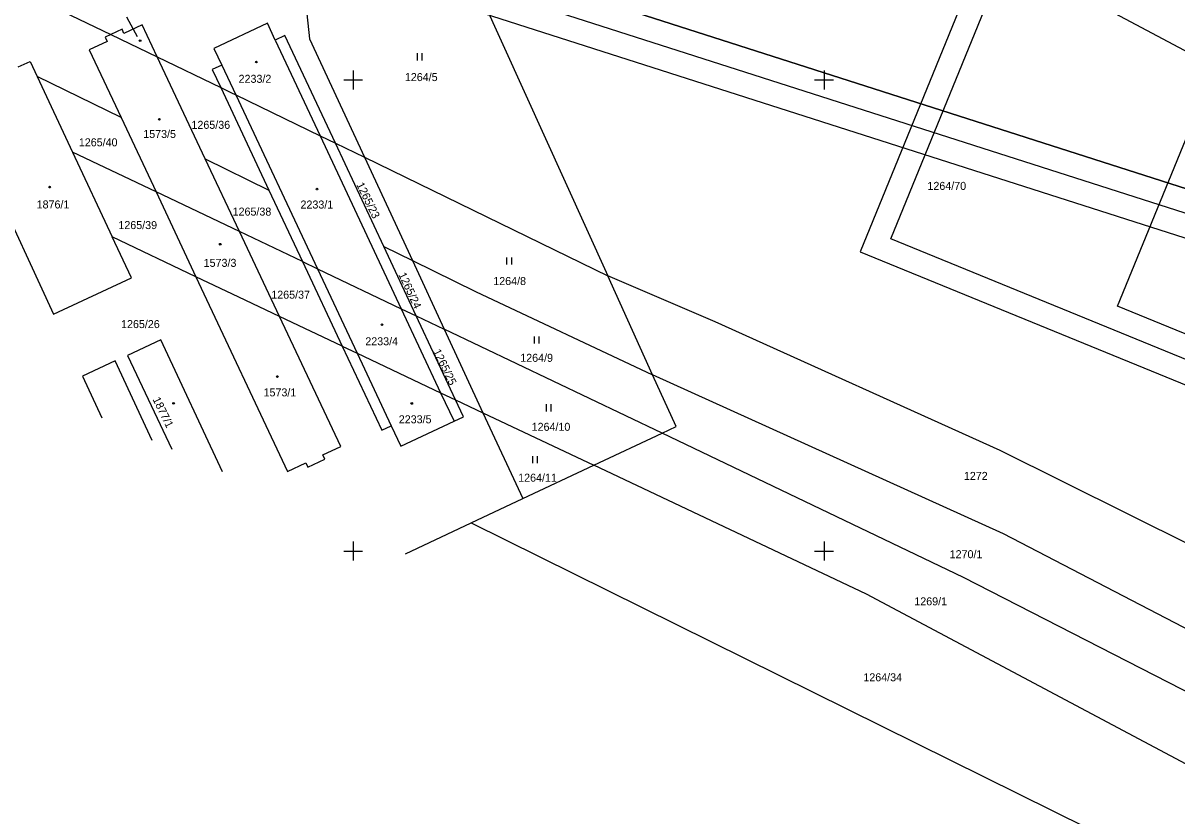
# Model space of a CAD drawing. Extents: x -779302 to -774398, y -1144902 to -1142831.
# Drawn here: x -777170.1 to -776925.1, y -1144156.2 to -1143987.9 of the extents above; entities that cross this region are included whole.
import ezdxf

# ---------------------------------------------------------------- set-up
doc = ezdxf.new("R2010")
doc.units = 0
for name, color, linetype in [('hektosit - Vrstva 5', 7, 'Continuous'), ('Hranice parcel', 7, 'Continuous'), ('Parcelní čísla', 7, 'Continuous'), ('Pop  PČ popisy', 7, 'Continuous'), ('Vnitřní kresba', 7, 'Continuous'), ('Vrstva 1', 7, 'Continuous'), ('Vrstva 21', 7, 'Continuous'), ('Značky budov', 7, 'Continuous'), ('Značky kultur', 7, 'Continuous')]:
    doc.layers.add(name, color=color, linetype=linetype)

msp = doc.modelspace()

# ---------------------------------------------------------------- linework, layer by layer
at = {"layer": 'hektosit - Vrstva 5'}
for p, q in [((-777100, -1143998), (-777100, -1144002)), ((-777000, -1143998), (-777000, -1144002)), ((-777102, -1144000), (-777098, -1144000)), ((-777002, -1144000), (-776998, -1144000)), ((-777100, -1144098), (-777100, -1144102)), ((-777000, -1144098), (-777000, -1144102)), ((-777102, -1144100), (-777098, -1144100)), ((-777002, -1144100), (-776998, -1144100))]:
    msp.add_line(p, q, dxfattribs=at)
at = {"layer": 'Hranice parcel'}
for p, q in [((-777087.76, -1143949.47), (-777045.94, -1144041.58)), ((-777151.49, -1143990.35), (-777141.63, -1143995.11)), ((-777141.63, -1143995.11), (-777128.13, -1144001.62)), ((-777131.43, -1144016.75), (-777141.63, -1143995.11)), ((-777149.29, -1144007.99), (-777167.13, -1143999.23)), ((-777167.13, -1143999.23), (-777159.6, -1144015.3)), ((-777128.13, -1144001.62), (-777117.9, -1144023.39)), ((-777149.29, -1144007.99), (-777141.88, -1144023.74)), ((-777093.49, -1144035.37), (-777103.79, -1144013.4)), ((-777141.88, -1144023.74), (-777159.6, -1144015.3)), ((-777159.6, -1144015.3), (-777151.17, -1144033.27)), ((-777131.43, -1144016.75), (-777117.9, -1144023.39)), ((-777124.16, -1144032.18), (-777131.43, -1144016.75)), ((-777097.63, -1144016.39), (-777087.44, -1144038.34)), ((-777117.9, -1144023.39), (-777110.78, -1144038.56)), ((-777141.88, -1144023.74), (-777133.39, -1144041.77)), ((-777124.16, -1144032.18), (-777141.88, -1144023.74)), ((-777133.39, -1144041.77), (-777151.17, -1144033.27)), ((-777110.78, -1144038.56), (-777124.16, -1144032.18)), ((-777115.67, -1144050.19), (-777124.16, -1144032.18)), ((-777093.49, -1144035.37), (-777087.44, -1144038.34)), ((-777086.6, -1144050.07), (-777093.49, -1144035.37)), ((-777110.78, -1144038.56), (-777102.35, -1144056.49)), ((-777087.44, -1144038.34), (-777080.69, -1144052.88)), ((-777036.4, -1144062.59), (-777045.94, -1144041.58)), ((-777102.35, -1144056.49), (-777115.67, -1144050.19)), ((-777078.24, -1144067.9), (-777086.6, -1144050.07)), ((-777086.6, -1144050.07), (-777080.69, -1144052.88)), ((-777034.39, -1144074.95), (-777080.69, -1144052.88)), ((-777080.69, -1144052.88), (-777072.46, -1144070.64)), ((-777078.24, -1144067.9), (-777072.46, -1144070.64)), ((-777072.46, -1144070.64), (-777048.9, -1144081.78)), ((-777072.46, -1144070.64), (-777063.99, -1144088.88)), ((-777048.9, -1144081.78), (-777034.39, -1144074.95)), ((-777063.99, -1144088.88), (-777048.9, -1144081.78)), ((-777074.93, -1144094.03), (-777063.99, -1144088.88)), ((-777088.89, -1144100.6), (-777074.93, -1144094.03))]:
    msp.add_line(p, q, dxfattribs=at)
for points in [[(-777059.08, -1143931.47), (-777007.46, -1143954.02), (-776949.67, -1143979.74), (-776875.92, -1144018.96)], [(-777242.24, -1143946.21), (-777233.61, -1143950.34), (-777182.11, -1143975.59), (-777151.49, -1143990.35)], [(-777093.52, -1143952.82), (-777109.82, -1143985.95), (-777109.29, -1143991.28), (-777097.63, -1144016.39)], [(-777141.63, -1143995.11), (-777144.83, -1143988.32), (-777148.68, -1143990.13), (-777149.1, -1143989.23), (-777151.49, -1143990.35)], [(-777103.79, -1144013.4), (-777114.5, -1143990.57), (-777116.54, -1143991.53), (-777118.21, -1143987.96), (-777129.57, -1143993.28), (-777127.9, -1143996.84), (-777129.93, -1143997.79), (-777128.13, -1144001.62)], [(-777151.49, -1143990.35), (-777152.65, -1143990.9), (-777152.22, -1143991.8), (-777156.06, -1143993.61), (-777149.29, -1144007.99)], [(-777171.18, -1143997.24), (-777168.61, -1143996.07), (-777167.13, -1143999.23)], [(-777128.13, -1144001.62), (-777125.96, -1144002.66), (-777124.93, -1144003.16), (-777107.02, -1144011.84), (-777103.79, -1144013.4)], [(-777103.79, -1144013.4), (-777099.68, -1144015.4), (-777097.63, -1144016.39)], [(-777097.63, -1144016.39), (-777054.51, -1144037.4), (-777045.94, -1144041.58)], [(-777176.95, -1144020.96), (-777163.68, -1144049.68), (-777147.08, -1144042), (-777151.17, -1144033.27)], [(-777110.78, -1144038.56), (-777107.58, -1144040.08), (-777089.79, -1144048.55), (-777086.6, -1144050.07)], [(-777087.44, -1144038.34), (-777074.06, -1144044.91), (-777036.4, -1144062.59)], [(-777115.67, -1144050.19), (-777124.3, -1144046.11), (-777133.39, -1144041.77)], [(-777133.39, -1144041.77), (-777113.94, -1144083.08), (-777110.04, -1144081.26), (-777109.62, -1144082.17), (-777106.05, -1144080.5), (-777106.48, -1144079.59), (-777102.66, -1144077.8), (-777115.67, -1144050.19)], [(-776908.05, -1144105.74), (-776962.58, -1144078.67), (-777023.09, -1144051.34), (-777045.94, -1144041.58)], [(-777127.79, -1144083.17), (-777140.89, -1144055.19), (-777147.92, -1144058.49), (-777138.54, -1144078.35)], [(-777102.35, -1144056.49), (-777099.16, -1144058), (-777081.43, -1144066.39), (-777078.24, -1144067.9)], [(-777102.35, -1144056.49), (-777093.95, -1144074.37), (-777091.92, -1144073.41), (-777089.88, -1144077.75), (-777078.58, -1144072.46), (-777076.55, -1144071.5), (-777078.24, -1144067.9)], [(-777142.67, -1144076.5), (-777150.56, -1144059.63), (-777157.5, -1144062.89), (-777153.38, -1144071.71)], [(-777034.39, -1144074.95), (-777031.42, -1144073.55), (-777036.4, -1144062.59)], [(-776898.22, -1144129.38), (-776961.92, -1144096.33), (-777036.4, -1144062.59)], [(-776903.59, -1144139.82), (-776970.41, -1144105.59), (-777034.39, -1144074.95)], [(-776910.86, -1144151.74), (-776990.98, -1144109.17), (-777048.9, -1144081.78)], [(-777074.93, -1144094.03), (-776915.07, -1144173.12), (-776914.76, -1144172.32)]]:
    msp.add_lwpolyline(points, dxfattribs=at)
at = {"layer": 'Pop  PČ popisy'}
for p, q in [((-777146.69, -1143989.28), (-777148.1, -1143986.63)), ((-777145.84, -1143990.86), (-777146.69, -1143989.28))]:
    msp.add_line(p, q, dxfattribs=at)
at = {"layer": 'Vnitřní kresba'}
for p, q in [((-777116.54, -1143991.53), (-777107.02, -1144011.84)), ((-777127.9, -1143996.84), (-777124.93, -1144003.16)), ((-777124.93, -1144003.16), (-777107.58, -1144040.08)), ((-777107.02, -1144011.84), (-777089.79, -1144048.55)), ((-777107.58, -1144040.08), (-777099.16, -1144058)), ((-777089.79, -1144048.55), (-777081.43, -1144066.39)), ((-777099.16, -1144058), (-777091.92, -1144073.41)), ((-777081.43, -1144066.39), (-777078.58, -1144072.46))]:
    msp.add_line(p, q, dxfattribs=at)
at = {"layer": 'Vrstva 1'}
for points in [[(-776606.88, -1143822.95), (-777806.9, -1143438.86), (-777897.43, -1143721.71), (-776697.42, -1144105.81)], [(-776700.65, -1144099.52), (-777891.15, -1143718.47), (-777803.66, -1143445.14), (-776613.17, -1143826.19)], [(-776619.45, -1143829.42), (-777605.19, -1143513.91), (-777689.63, -1143777.73), (-776703.89, -1144093.24)], [(-776703.89, -1144093.24), (-777689.63, -1143777.73), (-777605.19, -1143513.91), (-776619.45, -1143829.42)], [(-775713.68, -1144238.31), (-776879.99, -1143761.57), (-776992.36, -1144036.48), (-775826.05, -1144513.22)], [(-775828.78, -1144506.7), (-776985.84, -1144033.74), (-776877.25, -1143768.09), (-775720.2, -1144241.05)]]:
    msp.add_lwpolyline(points, close=True, dxfattribs=at)
at = {"layer": 'Vrstva 21'}
msp.add_lwpolyline([(-776779.45, -1144057.4), (-776798.82, -1144104.8), (-776937.67, -1144048.04), (-776918.3, -1144000.64)], close=True, dxfattribs=at)
at = {"layer": 'Značky budov'}
for centre in [(-777145.26, -1143991.64), (-777120.57, -1143996.19), (-777141.17, -1144008.34), (-777164.48, -1144022.74), (-777107.69, -1144023.16), (-777128.24, -1144034.87), (-777093.9, -1144051.95), (-777116.1, -1144062.96), (-777138.16, -1144068.65), (-777087.55, -1144068.67)]:
    msp.add_circle(centre, 0.175, dxfattribs=at)
at = {"layer": 'Značky kultur'}
for p, q in [((-777086.37, -1143995.84), (-777086.37, -1143994.34)), ((-777085.37, -1143995.84), (-777085.37, -1143994.34)), ((-777067.34, -1144039.19), (-777067.34, -1144037.69)), ((-777066.34, -1144039.19), (-777066.34, -1144037.69)), ((-777061.51, -1144055.92), (-777061.51, -1144054.42)), ((-777060.51, -1144055.92), (-777060.51, -1144054.42)), ((-777058.97, -1144070.35), (-777058.97, -1144068.85)), ((-777057.97, -1144070.35), (-777057.97, -1144068.85)), ((-777061.84, -1144081.35), (-777061.84, -1144079.85)), ((-777060.84, -1144081.35), (-777060.84, -1144079.85))]:
    msp.add_line(p, q, dxfattribs=at)

# ---------------------------------------------------------------- texts
at = {"layer": 'Parcelní čísla'}
for s, p in [('2233/2', (-777124.34, -1144000.6)), ('1264/5', (-777089.02, -1144000.23)), ('1265/36', (-777134.35, -1144010.37)), ('1573/5', (-777144.59, -1144012.31)), ('1265/40', (-777158.27, -1144014.08)), ('1264/70', (-776978.04, -1144023.33)), ('1876/1', (-777167.23, -1144027.27)), ('2233/1', (-777111.19, -1144027.29)), ('1265/38', (-777125.61, -1144028.79)), ('1265/39', (-777149.87, -1144031.65)), ('1573/3', (-777131.76, -1144039.67)), ('1264/8', (-777070.25, -1144043.53)), ('1265/37', (-777117.4, -1144046.43)), ('1265/26', (-777149.3, -1144052.67)), ('2233/4', (-777097.43, -1144056.32)), ('1264/9', (-777064.52, -1144059.83)), ('1573/1', (-777119.04, -1144067.17)), ('2233/5', (-777090.32, -1144072.88)), ('1264/10', (-777062.1, -1144074.48)), ('1264/11', (-777064.96, -1144085.28)), ('1272', (-776970.3, -1144084.9)), ('1270/1', (-776973.32, -1144101.52)), ('1269/1', (-776980.83, -1144111.53)), ('1264/34', (-776991.65, -1144127.65))]:
    msp.add_text(s, height=1.7, dxfattribs=at).set_placement(p)
for s, rotation, p in [('1265/23', 296, (-777099.38, -1144022.21)), ('1265/24', 295, (-777090.44, -1144041.31)), ('1265/25', 296, (-777083.09, -1144057.61)), ('1877/1', 296, (-777142.65, -1144067.78))]:
    msp.add_text(s, height=1.7, rotation=rotation, dxfattribs=at).set_placement(p)

doc.saveas('drawing.dxf')
